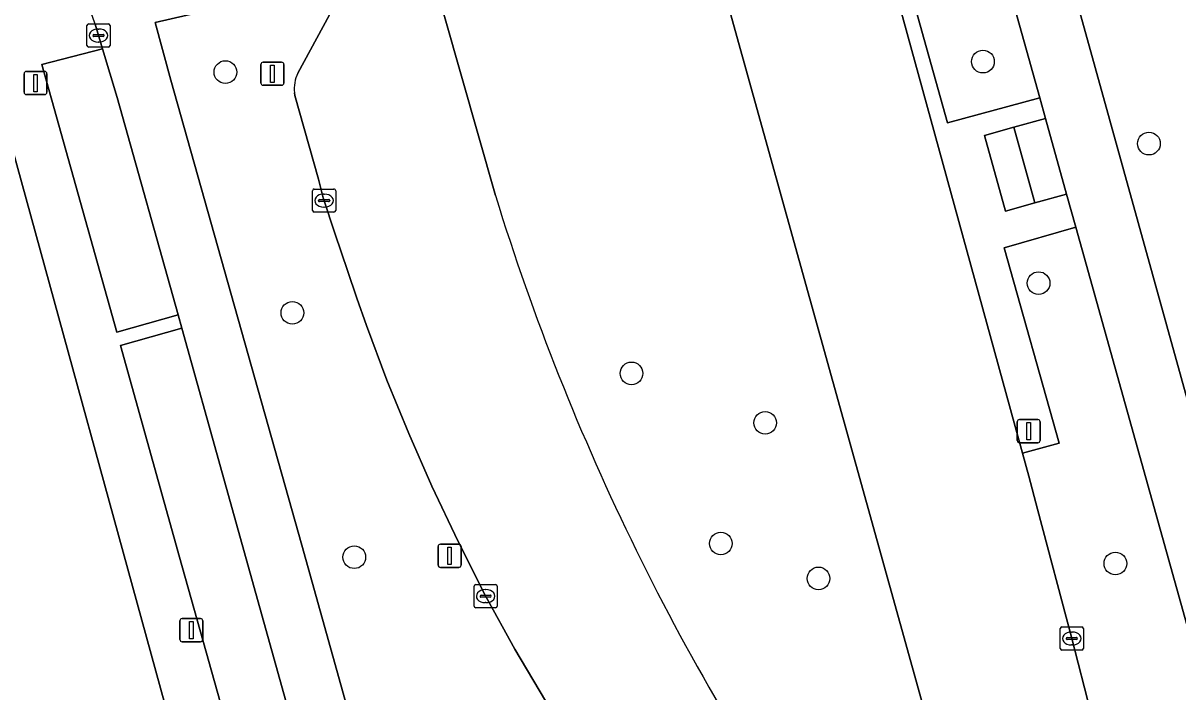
# Model space of a CAD drawing. Extents: x 158031 to 159244, y 380104 to 381214.
# Drawn here: x 159042.99 to 159092.81, y 380941.34 to 380970.22 of the extents above; entities that cross this region are included whole.
import ezdxf

# ---------------------------------------------------------------- set-up
doc = ezdxf.new("R2010")
doc.units = 0
for name, color, linetype in [('IMGEO_Berm_groen', 7, 'Continuous'), ('IMGEO_Boom', 7, 'Continuous'), ('IMGEO_Erf', 7, 'Continuous'), ('IMGEO_Fietspad_open', 7, 'Continuous'), ('IMGEO_Groenvoorziening', 7, 'Continuous'), ('IMGEO_Kolk', 7, 'Continuous'), ('IMGEO_Lichtmast', 7, 'Continuous'), ('IMGEO_Rijbaan_lokaal_gesloten', 7, 'Continuous'), ('IMGEO_Rijbaan_lokaal_open', 7, 'Continuous'), ('IMGEO_Voetpad_open', 7, 'Continuous')]:
    doc.layers.add(name, color=color, linetype=linetype)

msp = doc.modelspace()

# ---------------------------------------------------------------- linework, layer by layer
at = {"layer": 'IMGEO_Berm_groen'}
for points in [[(159083.536, 380978.836), (159078.932, 380977.771), (159080.09, 380973.554), (159080.685, 380973.735), (159082.865, 380965.908), (159086.843, 380966.994)], [(159047.042, 380967.009), (159046.414, 380969.108), (159043.8, 380968.434), (159047.025, 380956.875), (159049.67, 380957.614)], [(159051.576, 380950.799), (159049.831, 380957.036), (159047.187, 380956.297), (159049.736, 380947.16), (159054.798, 380929.134), (159059.477, 380912.218), (159062.126, 380912.878), (159056.725, 380932.322)]]:
    msp.add_lwpolyline(points, close=True, dxfattribs=at)
for points in [[(159072.04, 380975.915), (159060.437, 380973.093), (159063.364, 380962.765)], [(159081.817, 380940.724), (159072.04, 380975.915)], [(159056.301, 380971.2), (159056.017, 380972.039), (159053.513, 380971.363), (159048.679, 380970.24), (159049.361, 380967.752), (159055.011, 380947.668), (159062.015, 380922.577), (159064.581, 380913.322), (159076.324, 380919.149), (159073.346, 380923.832), (159075.573, 380925.248), (159070.086, 380933.864)], [(159054.838, 380968.051), (159056.209, 380970.565)], [(159070.086, 380933.864), (159069.567, 380934.653), (159069.05, 380935.444), (159068.535, 380936.236), (159066.76, 380938.98), (159065.526, 380940.95), (159064.205, 380943.188), (159062.948, 380945.462), (159061.75, 380947.824), (159060.622, 380950.221), (159059.621, 380952.495), (159058.683, 380954.796), (159057.806, 380957.153), (159057.39, 380958.34), (159056.977, 380959.528), (159056.446, 380961.097), (159055.933, 380962.671), (159055.726, 380963.475), (159054.712, 380967.089), (159054.697, 380967.21)], [(159119.428, 380849.851), (159111.297, 380878.948), (159102.356, 380911.373), (159093.383, 380943.568), (159088.406, 380961.398), (159085.317, 380960.507), (159087.682, 380952.083), (159086.107, 380951.64), (159086.378, 380950.654), (159086.755, 380949.226), (159088.229, 380943.642), (159091.779, 380929.797), (159092.475, 380926.875), (159093.32, 380923.735), (159098.532, 380904.865), (159104.565, 380883.12), (159109.756, 380864.281)]]:
    msp.add_lwpolyline(points, dxfattribs=at)
for centre, radius, start, end in [((159056.107, 380967.406), 1.424, 153.0549, 187.91), ((159164.098, 380993.852), 105.421, 197.15057, 215.07621)]:
    msp.add_arc(centre, radius, start, end, dxfattribs=at)
at = {"layer": 'IMGEO_Boom'}
for centre in [(159084.397, 380968.551), (159051.713, 380968.099), (159091.558, 380965.01), (159086.796, 380958.988), (159054.602, 380957.702), (159069.232, 380955.091), (159074.999, 380952.955), (159073.087, 380947.743), (159057.276, 380947.151), (159090.107, 380946.881), (159077.301, 380946.236)]:
    msp.add_circle(centre, 0.489, dxfattribs=at)
at = {"layer": 'IMGEO_Erf'}
msp.add_lwpolyline([(159035.811, 380965.891), (159037.225, 380959.926), (159038.295, 380960.18), (159039.18, 380956.443), (159038.11, 380956.19), (159038.536, 380954.389), (159038.65, 380953.909), (159040.024, 380948.109), (159041.402, 380942.297), (159042.858, 380936.15), (159049.925, 380937.824), (159041.695, 380967.765), (159041.265, 380969.328)], dxfattribs=at)
at = {"layer": 'IMGEO_Fietspad_open'}
msp.add_lwpolyline([(159086.142, 380979.46), (159083.536, 380978.836), (159086.843, 380966.994), (159087.094, 380966.097), (159088.005, 380962.834), (159088.406, 380961.398), (159093.383, 380943.568), (159102.356, 380911.373), (159111.297, 380878.948), (159119.428, 380849.851), (159122.905, 380837.39), (159123.671, 380834.644), (159127.513, 380820.873), (159128.413, 380818.033), (159128.725, 380817.042), (159129.353, 380815.071), (159129.663, 380814.09), (159131.99, 380814.777), (159129.847, 380821.59), (159125.106, 380838.909)], close=True, dxfattribs=at)
for points in [[(159071.946, 380886.759), (159065.075, 380911.54), (159064.581, 380913.322), (159062.015, 380922.577), (159055.011, 380947.668), (159049.361, 380967.752), (159048.679, 380970.24), (159053.513, 380971.363), (159056.017, 380972.039), (159055.226, 380974.027), (159054.538, 380975.446)], [(159046.098, 380970.163), (159046.414, 380969.108), (159047.042, 380967.009), (159049.67, 380957.614), (159049.831, 380957.036), (159051.576, 380950.799), (159056.725, 380932.322), (159062.126, 380912.878), (159062.671, 380910.922), (159068.704, 380889.288), (159076.664, 380860.316)]]:
    msp.add_lwpolyline(points, dxfattribs=at)
msp.add_arc((159040.451, 380968.505), 5.885, 16.36, 71.1564, dxfattribs=at)
at = {"layer": 'IMGEO_Groenvoorziening'}
msp.add_lwpolyline([(159086.142, 380979.46), (159125.106, 380838.909), (159133.504, 380844.163), (159133.375, 380844.629), (159132.786, 380844.954), (159131.956, 380846.552), (159128.855, 380857.251), (159125.518, 380869.885), (159121.569, 380885.907), (159115.909, 380907.9), (159102.788, 380954.289), (159097.489, 380974.942)], dxfattribs=at)
msp.add_lwpolyline([(159088.005, 380962.834), (159087.094, 380966.097), (159085.723, 380965.714), (159086.634, 380962.451)], close=True, dxfattribs=at)
at = {"layer": 'IMGEO_Kolk'}
for p, q in [((159045.741, 380969.252), (159045.741, 380970.104)), ((159045.816, 380970.178), (159046.668, 380970.178)), ((159046.229, 380969.958), (159046.254, 380969.958)), ((159046.742, 380970.104), (159046.742, 380969.252)), ((159046, 380969.672), (159046, 380969.684)), ((159046.438, 380969.635), (159046.04, 380969.635)), ((159046.043, 380969.721), (159046.441, 380969.721)), ((159046.252, 380969.398), (159046.227, 380969.398)), ((159046.484, 380969.684), (159046.484, 380969.672)), ((159046.668, 380969.178), (159045.816, 380969.178)), ((159055.471, 380962.125), (159055.471, 380962.977)), ((159055.546, 380963.051), (159056.398, 380963.051)), ((159056.472, 380962.977), (159056.472, 380962.125)), ((159055.73, 380962.545), (159055.73, 380962.557)), ((159056.168, 380962.508), (159055.77, 380962.508)), ((159055.773, 380962.594), (159056.171, 380962.594)), ((159055.959, 380962.831), (159055.984, 380962.831)), ((159056.214, 380962.557), (159056.214, 380962.545)), ((159056.398, 380962.051), (159055.546, 380962.051)), ((159055.982, 380962.271), (159055.957, 380962.271)), ((159062.441, 380945.045), (159062.441, 380945.897)), ((159062.516, 380945.971), (159063.368, 380945.971)), ((159062.743, 380945.514), (159063.141, 380945.514)), ((159062.929, 380945.751), (159062.954, 380945.751)), ((159063.442, 380945.897), (159063.442, 380945.045)), ((159062.7, 380945.465), (159062.7, 380945.477)), ((159063.138, 380945.428), (159062.74, 380945.428)), ((159062.952, 380945.191), (159062.927, 380945.191)), ((159063.184, 380945.477), (159063.184, 380945.465)), ((159063.368, 380944.971), (159062.516, 380944.971)), ((159087.728, 380943.216), (159087.728, 380944.068)), ((159087.803, 380944.142), (159088.655, 380944.142)), ((159088.729, 380944.068), (159088.729, 380943.216)), ((159087.987, 380943.636), (159087.987, 380943.648)), ((159088.425, 380943.599), (159088.027, 380943.599)), ((159088.03, 380943.685), (159088.428, 380943.685)), ((159088.216, 380943.922), (159088.241, 380943.922)), ((159088.471, 380943.648), (159088.471, 380943.636)), ((159088.655, 380943.142), (159087.803, 380943.142)), ((159088.239, 380943.362), (159088.214, 380943.362))]:
    msp.add_line(p, q, dxfattribs=at)
for points in [[(159045.741, 380969.252), (159045.741, 380970.104)], [(159045.816, 380970.178), (159046.668, 380970.178)], [(159046.742, 380970.104), (159046.742, 380969.252)], [(159046.668, 380969.178), (159045.816, 380969.178)], [(159055.471, 380962.125), (159055.471, 380962.977)], [(159055.546, 380963.051), (159056.398, 380963.051)], [(159056.472, 380962.977), (159056.472, 380962.125)], [(159056.398, 380962.051), (159055.546, 380962.051)], [(159062.441, 380945.045), (159062.441, 380945.897)], [(159062.516, 380945.971), (159063.368, 380945.971)], [(159063.442, 380945.897), (159063.442, 380945.045)], [(159063.368, 380944.971), (159062.516, 380944.971)], [(159087.728, 380943.216), (159087.728, 380944.068)], [(159087.803, 380944.142), (159088.655, 380944.142)], [(159088.729, 380944.068), (159088.729, 380943.216)], [(159088.655, 380943.142), (159087.803, 380943.142)]]:
    msp.add_lwpolyline(points, dxfattribs=at)
for centre, radius, start, end in [((159045.818, 380970.102), 0.0765, 91.552, 178.448), ((159045.818, 380970.102), 0.0765, 91.552, 178.448), ((159046.666, 380970.102), 0.0765, 1.552, 88.448), ((159046.666, 380970.102), 0.0765, 1.552, 88.448), ((159046.04, 380969.681), 0.0403, 85.8775, 175.7526), ((159046.037, 380969.671), 0.0366, 178.938, 274.7102), ((159046.441, 380969.678), 0.043, 264.8664, 352.4533), ((159046.445, 380969.683), 0.0386, 1.7309, 96.639), ((159045.818, 380969.254), 0.0765, 181.552, 268.448), ((159045.818, 380969.254), 0.0765, 181.552, 268.448), ((159046.666, 380969.254), 0.0765, 271.552, 358.448), ((159046.666, 380969.254), 0.0765, 271.552, 358.448), ((159055.548, 380962.975), 0.0765, 91.552, 178.448), ((159055.548, 380962.975), 0.0765, 91.552, 178.448), ((159056.396, 380962.975), 0.0765, 1.552, 88.448), ((159056.396, 380962.975), 0.0765, 1.552, 88.448), ((159055.77, 380962.554), 0.0403, 85.8775, 175.7526), ((159055.767, 380962.544), 0.0366, 178.938, 274.7102), ((159056.171, 380962.551), 0.043, 264.8664, 352.4533), ((159056.175, 380962.556), 0.0386, 1.7309, 96.639), ((159055.548, 380962.127), 0.0765, 181.552, 268.448), ((159055.548, 380962.127), 0.0765, 181.552, 268.448), ((159056.396, 380962.127), 0.0765, 271.552, 358.448), ((159056.396, 380962.127), 0.0765, 271.552, 358.448), ((159062.518, 380945.895), 0.0765, 91.552, 178.448), ((159062.518, 380945.895), 0.0765, 91.552, 178.448), ((159062.74, 380945.474), 0.0403, 85.8775, 175.7526), ((159063.145, 380945.476), 0.0386, 1.7309, 96.639), ((159063.366, 380945.895), 0.0765, 1.552, 88.448), ((159063.366, 380945.895), 0.0765, 1.552, 88.448), ((159062.518, 380945.047), 0.0765, 181.552, 268.448), ((159062.518, 380945.047), 0.0765, 181.552, 268.448), ((159062.737, 380945.464), 0.0366, 178.938, 274.7102), ((159063.141, 380945.471), 0.043, 264.8664, 352.4533), ((159063.366, 380945.047), 0.0765, 271.552, 358.448), ((159063.366, 380945.047), 0.0765, 271.552, 358.448), ((159087.805, 380944.066), 0.0765, 91.552, 178.448), ((159087.805, 380944.066), 0.0765, 91.552, 178.448), ((159088.653, 380944.066), 0.0765, 1.552, 88.448), ((159088.653, 380944.066), 0.0765, 1.552, 88.448), ((159088.027, 380943.645), 0.0403, 85.8775, 175.7526), ((159088.024, 380943.635), 0.0366, 178.938, 274.7102), ((159088.428, 380943.642), 0.043, 264.8664, 352.4533), ((159088.432, 380943.647), 0.0386, 1.7309, 96.639), ((159087.805, 380943.218), 0.0765, 181.552, 268.448), ((159087.805, 380943.218), 0.0765, 181.552, 268.448), ((159088.653, 380943.218), 0.0765, 271.552, 358.448), ((159088.653, 380943.218), 0.0765, 271.552, 358.448)]:
    msp.add_arc(centre, radius, start, end, dxfattribs=at)
for centre, major_axis, ratio, start_param, end_param in [((159046.228, 380969.678), (-0.387, 0.002), 0.722429, 4.712389, 7.853982), ((159046.253, 380969.678), (-0.39, 0.002), 0.717154, 1.570796, 4.712389), ((159055.958, 380962.551), (-0.387, 0.002), 0.722429, 4.712389, 7.853982), ((159055.983, 380962.551), (-0.39, 0.002), 0.717154, 1.570796, 4.712389), ((159062.928, 380945.471), (-0.387, 0.002), 0.722429, 4.712389, 7.853982), ((159062.953, 380945.471), (-0.39, 0.002), 0.717154, 1.570796, 4.712389), ((159088.215, 380943.642), (-0.387, 0.002), 0.722429, 4.712389, 7.853982), ((159088.24, 380943.642), (-0.39, 0.002), 0.717154, 1.570796, 4.712389)]:
    msp.add_ellipse(centre, major_axis=major_axis, ratio=ratio, start_param=start_param, end_param=end_param, dxfattribs=at)
at = {"layer": 'IMGEO_Lichtmast'}
for p, q in [((159053.246, 380967.628), (159053.246, 380968.428)), ((159053.246, 380968.428), (159053.246, 380967.628)), ((159053.346, 380968.528), (159054.136, 380968.528)), ((159054.136, 380968.528), (159053.346, 380968.528)), ((159054.236, 380968.428), (159054.236, 380967.628)), ((159054.236, 380967.628), (159054.236, 380968.428)), ((159043.027, 380967.226), (159043.027, 380968.026)), ((159043.027, 380968.026), (159043.027, 380967.226)), ((159043.127, 380968.126), (159043.917, 380968.126)), ((159043.917, 380968.126), (159043.127, 380968.126)), ((159044.017, 380968.026), (159044.017, 380967.226)), ((159044.017, 380967.226), (159044.017, 380968.026)), ((159054.136, 380967.528), (159053.346, 380967.528)), ((159053.346, 380967.528), (159054.136, 380967.528)), ((159043.917, 380967.126), (159043.127, 380967.126)), ((159043.127, 380967.126), (159043.917, 380967.126)), ((159085.874, 380952.197), (159085.874, 380952.997)), ((159085.874, 380952.997), (159085.874, 380952.197)), ((159085.974, 380953.097), (159086.764, 380953.097)), ((159086.764, 380953.097), (159085.974, 380953.097)), ((159086.864, 380952.997), (159086.864, 380952.197)), ((159086.864, 380952.197), (159086.864, 380952.997)), ((159086.764, 380952.097), (159085.974, 380952.097)), ((159085.974, 380952.097), (159086.764, 380952.097)), ((159060.89, 380946.813), (159060.89, 380947.613)), ((159060.89, 380947.613), (159060.89, 380946.813)), ((159060.99, 380947.713), (159061.78, 380947.713)), ((159061.78, 380947.713), (159060.99, 380947.713)), ((159061.88, 380947.613), (159061.88, 380946.813)), ((159061.88, 380946.813), (159061.88, 380947.613)), ((159061.78, 380946.713), (159060.99, 380946.713)), ((159060.99, 380946.713), (159061.78, 380946.713)), ((159049.848, 380944.503), (159050.638, 380944.503)), ((159050.638, 380944.503), (159049.848, 380944.503)), ((159049.748, 380943.603), (159049.748, 380944.403)), ((159049.748, 380944.403), (159049.748, 380943.603)), ((159050.738, 380944.403), (159050.738, 380943.603)), ((159050.738, 380943.603), (159050.738, 380944.403)), ((159050.638, 380943.503), (159049.848, 380943.503)), ((159049.848, 380943.503), (159050.638, 380943.503))]:
    msp.add_line(p, q, dxfattribs=at)
for points in [[(159053.666, 380968.403), (159053.816, 380968.403), (159053.816, 380967.653), (159053.666, 380967.653), (159053.666, 380968.403)], [(159043.447, 380968.001), (159043.597, 380968.001), (159043.597, 380967.251), (159043.447, 380967.251), (159043.447, 380968.001)], [(159086.294, 380952.972), (159086.444, 380952.972), (159086.444, 380952.222), (159086.294, 380952.222), (159086.294, 380952.972)], [(159061.31, 380947.588), (159061.46, 380947.588), (159061.46, 380946.838), (159061.31, 380946.838), (159061.31, 380947.588)], [(159050.168, 380944.378), (159050.318, 380944.378), (159050.318, 380943.628), (159050.168, 380943.628), (159050.168, 380944.378)]]:
    msp.add_lwpolyline(points, dxfattribs=at)
for centre, start, end in [((159053.346, 380968.428), 90, 180), ((159053.346, 380968.428), 90, 180), ((159054.136, 380968.428), 0, 90), ((159054.136, 380968.428), 360, 90), ((159043.127, 380968.026), 90, 180), ((159043.127, 380968.026), 90, 180), ((159043.917, 380968.026), 0, 90), ((159043.917, 380968.026), 360, 90), ((159053.346, 380967.628), 180, 270), ((159053.346, 380967.628), 180, 270), ((159054.136, 380967.628), 270, 0), ((159054.136, 380967.628), 270, 0), ((159043.127, 380967.226), 180, 270), ((159043.127, 380967.226), 180, 270), ((159043.917, 380967.226), 270, 0), ((159043.917, 380967.226), 270, 0), ((159085.974, 380952.997), 90, 180), ((159085.974, 380952.997), 90, 180), ((159086.764, 380952.997), 0, 90), ((159086.764, 380952.997), 360, 90), ((159085.974, 380952.197), 180, 270), ((159085.974, 380952.197), 180, 270), ((159086.764, 380952.197), 270, 0), ((159086.764, 380952.197), 270, 0), ((159060.99, 380947.613), 90, 180), ((159060.99, 380947.613), 90, 180), ((159061.78, 380947.613), 0, 90), ((159061.78, 380947.613), 360, 90), ((159060.99, 380946.813), 180, 270), ((159060.99, 380946.813), 180, 270), ((159061.78, 380946.813), 270, 0), ((159061.78, 380946.813), 270, 0), ((159049.848, 380944.403), 90, 180), ((159049.848, 380944.403), 90, 180), ((159050.638, 380944.403), 0, 90), ((159050.638, 380944.403), 360, 90), ((159049.848, 380943.603), 180, 270), ((159049.848, 380943.603), 180, 270), ((159050.638, 380943.603), 270, 0), ((159050.638, 380943.603), 270, 0)]:
    msp.add_arc(centre, 0.1, start, end, dxfattribs=at)
at = {"layer": 'IMGEO_Rijbaan_lokaal_gesloten'}
for points in [[(159122.877, 380804.219), (159126.483, 380805.296), (159126.461, 380805.357), (159126.434, 380805.435), (159125.469, 380808.188), (159124.668, 380810.67), (159123.815, 380813.549), (159122.769, 380817.239), (159120.99, 380823.748), (159115.543, 380843.507), (159109.756, 380864.281), (159104.565, 380883.12), (159098.532, 380904.865), (159093.32, 380923.735), (159092.475, 380926.875), (159091.779, 380929.797), (159088.229, 380943.642), (159086.755, 380949.226), (159086.378, 380950.654), (159086.107, 380951.64), (159080.09, 380973.554), (159078.932, 380977.771), (159072.04, 380975.915), (159081.817, 380940.724)], [(159063.364, 380962.765), (159060.437, 380973.093), (159056.017, 380972.039), (159056.301, 380971.2)], [(159056.209, 380970.565), (159054.838, 380968.051)], [(159054.697, 380967.21), (159054.712, 380967.089), (159055.726, 380963.475), (159055.933, 380962.671), (159056.446, 380961.097), (159056.977, 380959.528), (159057.39, 380958.34), (159057.806, 380957.153), (159058.683, 380954.796), (159059.621, 380952.495), (159060.622, 380950.221), (159061.75, 380947.824), (159062.948, 380945.462), (159064.205, 380943.188), (159065.526, 380940.95)]]:
    msp.add_lwpolyline(points, dxfattribs=at)
for centre, radius, start, end in [((159056.107, 380967.406), 1.424, 153.0549, 187.91), ((159164.098, 380993.852), 105.421, 197.15057, 215.07621)]:
    msp.add_arc(centre, radius, start, end, dxfattribs=at)
at = {"layer": 'IMGEO_Rijbaan_lokaal_open'}
msp.add_lwpolyline([(159088.005, 380962.834), (159086.634, 380962.451), (159085.373, 380962.099), (159084.462, 380965.361), (159085.723, 380965.714), (159087.094, 380966.097), (159086.843, 380966.994), (159082.865, 380965.908), (159080.685, 380973.735), (159080.09, 380973.554), (159086.107, 380951.64), (159087.682, 380952.083), (159085.317, 380960.507), (159088.406, 380961.398)], close=True, dxfattribs=at)
at = {"layer": 'IMGEO_Voetpad_open'}
for points in [[(159049.736, 380947.16), (159047.187, 380956.297), (159049.831, 380957.036), (159049.67, 380957.614), (159047.025, 380956.875), (159043.8, 380968.434), (159046.414, 380969.108), (159046.098, 380970.163)], [(159041.265, 380969.328), (159041.695, 380967.765), (159049.925, 380937.824), (159050.364, 380936.227), (159056.446, 380914.101), (159056.459, 380914.061), (159057.725, 380909.391), (159060.044, 380910.164), (159062.671, 380910.922), (159062.126, 380912.878), (159059.477, 380912.218), (159054.798, 380929.134), (159049.736, 380947.16)]]:
    msp.add_lwpolyline(points, dxfattribs=at)
msp.add_lwpolyline([(159084.462, 380965.361), (159085.373, 380962.099), (159086.634, 380962.451), (159085.723, 380965.714)], close=True, dxfattribs=at)
msp.add_arc((159040.451, 380968.505), 5.885, 16.36, 71.1564, dxfattribs=at)

doc.saveas('drawing.dxf')
